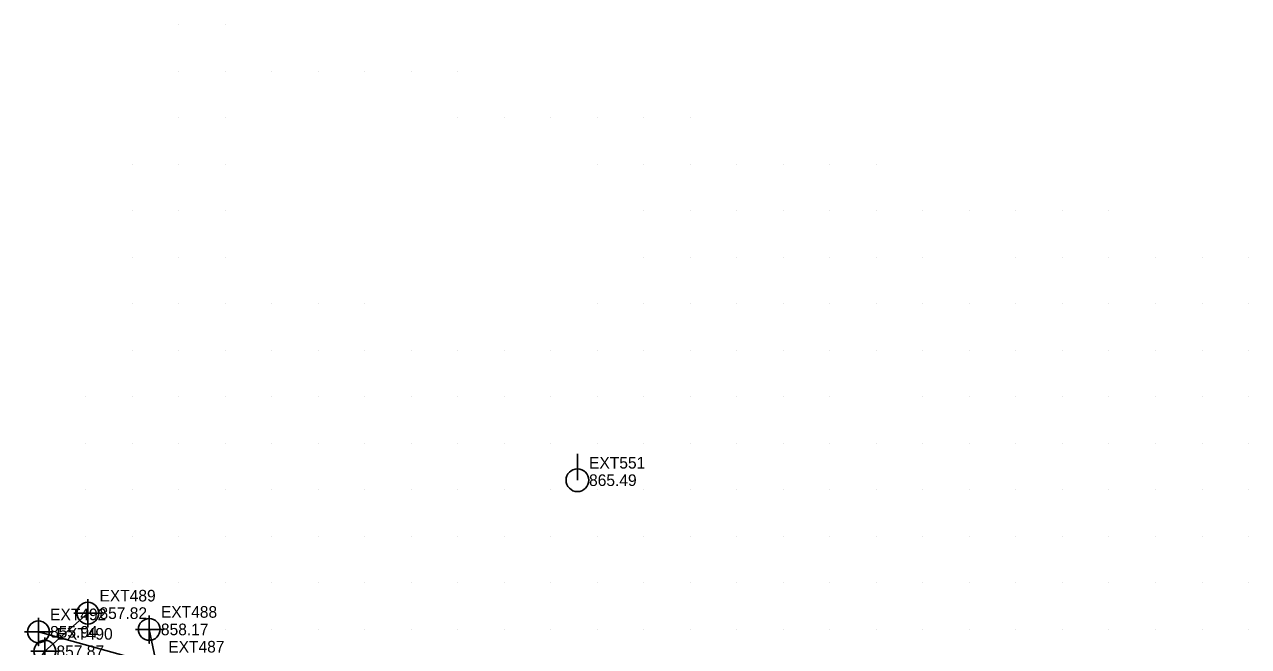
# Model space of a CAD drawing. Extents: x 1762120 to 1766775, y 709485 to 712965.
# Drawn here: x 1762156.9 to 1762420, y 712796.3 to 712930 of the extents above; entities that cross this region are included whole.
import ezdxf

# ---------------------------------------------------------------- set-up
doc = ezdxf.new("R2010")
doc.units = 0
for name, color, linetype in [('Exist DTM QL2 LIDAR Elevation Point', 7, 'Continuous'), ('Exist Roads EOP Other', 7, 'Continuous'), ('Exist Roads EOP Other Cogo Elevation', 7, 'Continuous'), ('Exist Roads EOP Other Cogo Number', 7, 'Continuous'), ('Exist Roads EOP Other Cogo Point CELL', 7, 'Continuous'), ('Exist Structure Minor Pipes RCP 15 Inch', 7, 'Continuous'), ('Exist Structure Minor Pipes RCP 15 Inch Cogo Elevation', 7, 'Continuous'), ('Exist Structure Minor Pipes RCP 15 Inch Cogo Number', 7, 'Continuous'), ('Exist Structure Minor Pipes RCP 15 Inch Cogo Point CELL', 7, 'Continuous'), ('Exist Utilities Power Pole CELL', 7, 'Continuous'), ('Exist Utilities Power Pole Cogo Elevation', 7, 'Continuous'), ('Exist Utilities Power Pole Cogo Number', 7, 'Continuous')]:
    doc.layers.add(name, color=color, linetype=linetype)

msp = doc.modelspace()

# ---------------------------------------------------------------- linework, layer by layer
at = {"layer": 'Exist DTM QL2 LIDAR Elevation Point'}
for p, q in [((1762190, 712930), (1762190, 712930)), ((1762200, 712930), (1762200, 712930)), ((1762190, 712920), (1762190, 712920)), ((1762200, 712920), (1762200, 712920)), ((1762210, 712920), (1762210, 712920)), ((1762220, 712920), (1762220, 712920)), ((1762230, 712920), (1762230, 712920)), ((1762240, 712920), (1762240, 712920)), ((1762250, 712920), (1762250, 712920)), ((1762190, 712910), (1762190, 712910)), ((1762200, 712910), (1762200, 712910)), ((1762250, 712910), (1762250, 712910)), ((1762260, 712910), (1762260, 712910)), ((1762270, 712910), (1762270, 712910)), ((1762280, 712910), (1762280, 712910)), ((1762290, 712910), (1762290, 712910)), ((1762300, 712910), (1762300, 712910)), ((1762180, 712900), (1762180, 712900)), ((1762190, 712900), (1762190, 712900)), ((1762200, 712900), (1762200, 712900)), ((1762280, 712900), (1762280, 712900)), ((1762290, 712900), (1762290, 712900)), ((1762300, 712900), (1762300, 712900)), ((1762310, 712900), (1762310, 712900)), ((1762320, 712900), (1762320, 712900)), ((1762330, 712900), (1762330, 712900)), ((1762340, 712900), (1762340, 712900)), ((1762180, 712890), (1762180, 712890)), ((1762190, 712890), (1762190, 712890)), ((1762200, 712890), (1762200, 712890)), ((1762290, 712890), (1762290, 712890)), ((1762300, 712890), (1762300, 712890)), ((1762310, 712890), (1762310, 712890)), ((1762320, 712890), (1762320, 712890)), ((1762330, 712890), (1762330, 712890)), ((1762340, 712890), (1762340, 712890)), ((1762350, 712890), (1762350, 712890)), ((1762360, 712890), (1762360, 712890)), ((1762370, 712890), (1762370, 712890)), ((1762380, 712890), (1762380, 712890)), ((1762390, 712890), (1762390, 712890)), ((1762180, 712880), (1762180, 712880)), ((1762190, 712880), (1762190, 712880)), ((1762200, 712880), (1762200, 712880)), ((1762290, 712880), (1762290, 712880)), ((1762300, 712880), (1762300, 712880)), ((1762310, 712880), (1762310, 712880)), ((1762320, 712880), (1762320, 712880)), ((1762330, 712880), (1762330, 712880)), ((1762340, 712880), (1762340, 712880)), ((1762350, 712880), (1762350, 712880)), ((1762370, 712880), (1762370, 712880)), ((1762380, 712880), (1762380, 712880)), ((1762390, 712880), (1762390, 712880)), ((1762400, 712880), (1762400, 712880)), ((1762410, 712880), (1762410, 712880)), ((1762420, 712880), (1762420, 712880)), ((1762180, 712870), (1762180, 712870)), ((1762190, 712870), (1762190, 712870)), ((1762200, 712870), (1762200, 712870)), ((1762210, 712870), (1762210, 712870)), ((1762220, 712870), (1762220, 712870)), ((1762230, 712870), (1762230, 712870)), ((1762280, 712870), (1762280, 712870)), ((1762290, 712870), (1762290, 712870)), ((1762300, 712870), (1762300, 712870)), ((1762310, 712870), (1762310, 712870)), ((1762320, 712870), (1762320, 712870)), ((1762330, 712870), (1762330, 712870)), ((1762340, 712870), (1762340, 712870)), ((1762350, 712870), (1762350, 712870)), ((1762360, 712870), (1762360, 712870)), ((1762370, 712870), (1762370, 712870)), ((1762380, 712870), (1762380, 712870)), ((1762390, 712870), (1762390, 712870)), ((1762400, 712870), (1762400, 712870)), ((1762410, 712870), (1762410, 712870)), ((1762420, 712870), (1762420, 712870)), ((1762180, 712860), (1762180, 712860)), ((1762190, 712860), (1762190, 712860)), ((1762200, 712860), (1762200, 712860)), ((1762210, 712860), (1762210, 712860)), ((1762220, 712860), (1762220, 712860)), ((1762230, 712860), (1762230, 712860)), ((1762240, 712860), (1762240, 712860)), ((1762250, 712860), (1762250, 712860)), ((1762260, 712860), (1762260, 712860)), ((1762270, 712860), (1762270, 712860)), ((1762280, 712860), (1762280, 712860)), ((1762290, 712860), (1762290, 712860)), ((1762300, 712860), (1762300, 712860)), ((1762310, 712860), (1762310, 712860)), ((1762320, 712860), (1762320, 712860)), ((1762330, 712860), (1762330, 712860)), ((1762340, 712860), (1762340, 712860)), ((1762350, 712860), (1762350, 712860)), ((1762360, 712860), (1762360, 712860)), ((1762370, 712860), (1762370, 712860)), ((1762380, 712860), (1762380, 712860)), ((1762390, 712860), (1762390, 712860)), ((1762400, 712860), (1762400, 712860)), ((1762410, 712860), (1762410, 712860)), ((1762420, 712860), (1762420, 712860)), ((1762170, 712850), (1762170, 712850)), ((1762180, 712850), (1762180, 712850)), ((1762190, 712850), (1762190, 712850)), ((1762200, 712850), (1762200, 712850)), ((1762210, 712850), (1762210, 712850)), ((1762220, 712850), (1762220, 712850)), ((1762230, 712850), (1762230, 712850)), ((1762240, 712850), (1762240, 712850)), ((1762250, 712850), (1762250, 712850)), ((1762260, 712850), (1762260, 712850)), ((1762270, 712850), (1762270, 712850)), ((1762280, 712850), (1762280, 712850)), ((1762290, 712850), (1762290, 712850)), ((1762300, 712850), (1762300, 712850)), ((1762310, 712850), (1762310, 712850)), ((1762320, 712850), (1762320, 712850)), ((1762330, 712850), (1762330, 712850)), ((1762350, 712850), (1762350, 712850)), ((1762360, 712850), (1762360, 712850)), ((1762370, 712850), (1762370, 712850)), ((1762380, 712850), (1762380, 712850)), ((1762390, 712850), (1762390, 712850)), ((1762400, 712850), (1762400, 712850)), ((1762410, 712850), (1762410, 712850)), ((1762420, 712850), (1762420, 712850)), ((1762170, 712840), (1762170, 712840)), ((1762180, 712840), (1762180, 712840)), ((1762190, 712840), (1762190, 712840)), ((1762200, 712840), (1762200, 712840)), ((1762210, 712840), (1762210, 712840)), ((1762220, 712840), (1762220, 712840)), ((1762230, 712840), (1762230, 712840)), ((1762240, 712840), (1762240, 712840)), ((1762250, 712840), (1762250, 712840)), ((1762260, 712840), (1762260, 712840)), ((1762270, 712840), (1762270, 712840)), ((1762280, 712840), (1762280, 712840)), ((1762290, 712840), (1762290, 712840)), ((1762300, 712840), (1762300, 712840)), ((1762310, 712840), (1762310, 712840)), ((1762320, 712840), (1762320, 712840)), ((1762330, 712840), (1762330, 712840)), ((1762340, 712840), (1762340, 712840)), ((1762350, 712840), (1762350, 712840)), ((1762360, 712840), (1762360, 712840)), ((1762370, 712840), (1762370, 712840)), ((1762380, 712840), (1762380, 712840)), ((1762390, 712840), (1762390, 712840)), ((1762400, 712840), (1762400, 712840)), ((1762410, 712840), (1762410, 712840)), ((1762420, 712840), (1762420, 712840)), ((1762170, 712830), (1762170, 712830)), ((1762180, 712830), (1762180, 712830)), ((1762190, 712830), (1762190, 712830)), ((1762200, 712830), (1762200, 712830)), ((1762210, 712830), (1762210, 712830)), ((1762220, 712830), (1762220, 712830)), ((1762230, 712830), (1762230, 712830)), ((1762240, 712830), (1762240, 712830)), ((1762250, 712830), (1762250, 712830)), ((1762260, 712830), (1762260, 712830)), ((1762270, 712830), (1762270, 712830)), ((1762280, 712830), (1762280, 712830)), ((1762290, 712830), (1762290, 712830)), ((1762300, 712830), (1762300, 712830)), ((1762310, 712830), (1762310, 712830)), ((1762320, 712830), (1762320, 712830)), ((1762330, 712830), (1762330, 712830)), ((1762340, 712830), (1762340, 712830)), ((1762350, 712830), (1762350, 712830)), ((1762360, 712830), (1762360, 712830)), ((1762370, 712830), (1762370, 712830)), ((1762380, 712830), (1762380, 712830)), ((1762390, 712830), (1762390, 712830)), ((1762400, 712830), (1762400, 712830)), ((1762410, 712830), (1762410, 712830)), ((1762420, 712830), (1762420, 712830)), ((1762170, 712820), (1762170, 712820)), ((1762180, 712820), (1762180, 712820)), ((1762190, 712820), (1762190, 712820)), ((1762200, 712820), (1762200, 712820)), ((1762210, 712820), (1762210, 712820)), ((1762220, 712820), (1762220, 712820)), ((1762230, 712820), (1762230, 712820)), ((1762240, 712820), (1762240, 712820)), ((1762250, 712820), (1762250, 712820)), ((1762260, 712820), (1762260, 712820)), ((1762270, 712820), (1762270, 712820)), ((1762280, 712820), (1762280, 712820)), ((1762290, 712820), (1762290, 712820)), ((1762300, 712820), (1762300, 712820)), ((1762310, 712820), (1762310, 712820)), ((1762320, 712820), (1762320, 712820)), ((1762330, 712820), (1762330, 712820)), ((1762340, 712820), (1762340, 712820)), ((1762350, 712820), (1762350, 712820)), ((1762360, 712820), (1762360, 712820)), ((1762370, 712820), (1762370, 712820)), ((1762380, 712820), (1762380, 712820)), ((1762390, 712820), (1762390, 712820)), ((1762400, 712820), (1762400, 712820)), ((1762410, 712820), (1762410, 712820)), ((1762420, 712820), (1762420, 712820)), ((1762160, 712810), (1762160, 712810)), ((1762170, 712810), (1762170, 712810)), ((1762180, 712810), (1762180, 712810)), ((1762190, 712810), (1762190, 712810)), ((1762200, 712810), (1762200, 712810)), ((1762210, 712810), (1762210, 712810)), ((1762220, 712810), (1762220, 712810)), ((1762230, 712810), (1762230, 712810)), ((1762240, 712810), (1762240, 712810)), ((1762250, 712810), (1762250, 712810)), ((1762260, 712810), (1762260, 712810)), ((1762270, 712810), (1762270, 712810)), ((1762280, 712810), (1762280, 712810)), ((1762290, 712810), (1762290, 712810)), ((1762300, 712810), (1762300, 712810)), ((1762310, 712810), (1762310, 712810)), ((1762320, 712810), (1762320, 712810)), ((1762330, 712810), (1762330, 712810)), ((1762340, 712810), (1762340, 712810)), ((1762350, 712810), (1762350, 712810)), ((1762360, 712810), (1762360, 712810)), ((1762370, 712810), (1762370, 712810)), ((1762380, 712810), (1762380, 712810)), ((1762390, 712810), (1762390, 712810)), ((1762400, 712810), (1762400, 712810)), ((1762410, 712810), (1762410, 712810)), ((1762420, 712810), (1762420, 712810)), ((1762190, 712800), (1762190, 712800)), ((1762200, 712800), (1762200, 712800)), ((1762210, 712800), (1762210, 712800)), ((1762220, 712800), (1762220, 712800)), ((1762230, 712800), (1762230, 712800)), ((1762240, 712800), (1762240, 712800)), ((1762250, 712800), (1762250, 712800)), ((1762260, 712800), (1762260, 712800)), ((1762270, 712800), (1762270, 712800)), ((1762280, 712800), (1762280, 712800)), ((1762290, 712800), (1762290, 712800)), ((1762300, 712800), (1762300, 712800)), ((1762310, 712800), (1762310, 712800)), ((1762320, 712800), (1762320, 712800)), ((1762330, 712800), (1762330, 712800)), ((1762340, 712800), (1762340, 712800)), ((1762350, 712800), (1762350, 712800)), ((1762360, 712800), (1762360, 712800)), ((1762370, 712800), (1762370, 712800)), ((1762380, 712800), (1762380, 712800)), ((1762390, 712800), (1762390, 712800)), ((1762400, 712800), (1762400, 712800)), ((1762410, 712800), (1762410, 712800)), ((1762420, 712800), (1762420, 712800))]:
    msp.add_line(p, q, dxfattribs=at)
at = {"layer": 'Exist Roads EOP Other'}
for points in [[(1762170.48, 712803.49), (1762161.24, 712795.28), (1762157.94, 712790.03)], [(1762187.01, 712784.26), (1762185.27, 712792.52), (1762183.69, 712799.99)]]:
    msp.add_lwpolyline(points, dxfattribs=at)
at = {"layer": 'Exist Roads EOP Other Cogo Point CELL'}
for points in [[(1762170.48, 712806.49), (1762170.48, 712800.49), (1762170.48, 712803.49), (1762173.48, 712803.49), (1762167.48, 712803.49)], [(1762183.69, 712802.99), (1762183.69, 712796.99), (1762183.69, 712799.99), (1762186.69, 712799.99), (1762180.69, 712799.99)], [(1762161.24, 712798.28), (1762161.24, 712792.28), (1762161.24, 712795.28), (1762164.24, 712795.28), (1762158.24, 712795.28)]]:
    msp.add_lwpolyline(points, dxfattribs=at)
for centre in [(1762170.48, 712803.49), (1762183.69, 712799.99), (1762161.24, 712795.28)]:
    msp.add_circle(centre, 2.34, dxfattribs=at)
at = {"layer": 'Exist Structure Minor Pipes RCP 15 Inch'}
msp.add_line((1762159.86, 712799.47), (1762190.08, 712791.12), dxfattribs=at)
at = {"layer": 'Exist Structure Minor Pipes RCP 15 Inch Cogo Point CELL'}
msp.add_lwpolyline([(1762159.86, 712802.47), (1762159.86, 712796.47), (1762159.86, 712799.47), (1762162.86, 712799.47), (1762156.86, 712799.47)], dxfattribs=at)
msp.add_circle((1762159.86, 712799.47), 2.34, dxfattribs=at)
at = {"layer": 'Exist Utilities Power Pole CELL'}
for q in [(1762275.73, 712837.69), (1762275.73, 712832.06)]:
    msp.add_line((1762275.73, 712832.06), q, dxfattribs=at)
msp.add_circle((1762275.73, 712832.06), 2.45, dxfattribs=at)

# ---------------------------------------------------------------- texts
at = {"layer": 'Exist Roads EOP Other Cogo Elevation'}
for s, p in [('857.82', (1762172.98, 712802.24)), ('858.17', (1762186.19, 712798.74)), ('857.87', (1762163.74, 712794.03))]:
    msp.add_text(s, height=2.5, dxfattribs=at).set_placement(p)
at = {"layer": 'Exist Roads EOP Other Cogo Number'}
for s, p in [('EXT489', (1762172.98, 712805.99)), ('EXT488', (1762186.19, 712802.49)), ('EXT490', (1762163.74, 712797.78)), ('EXT487', (1762187.77, 712795.02))]:
    msp.add_text(s, height=2.5, dxfattribs=at).set_placement(p)
at = {"layer": 'Exist Structure Minor Pipes RCP 15 Inch Cogo Elevation'}
msp.add_text('855.94', height=2.5, dxfattribs=at).set_placement((1762162.36, 712798.22))
at = {"layer": 'Exist Structure Minor Pipes RCP 15 Inch Cogo Number'}
msp.add_text('EXT492', height=2.5, dxfattribs=at).set_placement((1762162.36, 712801.97))
at = {"layer": 'Exist Utilities Power Pole Cogo Elevation'}
msp.add_text('865.49', height=2.5, dxfattribs=at).set_placement((1762278.23, 712830.81))
at = {"layer": 'Exist Utilities Power Pole Cogo Number'}
msp.add_text('EXT551', height=2.5, dxfattribs=at).set_placement((1762278.23, 712834.56))

doc.saveas('drawing.dxf')
